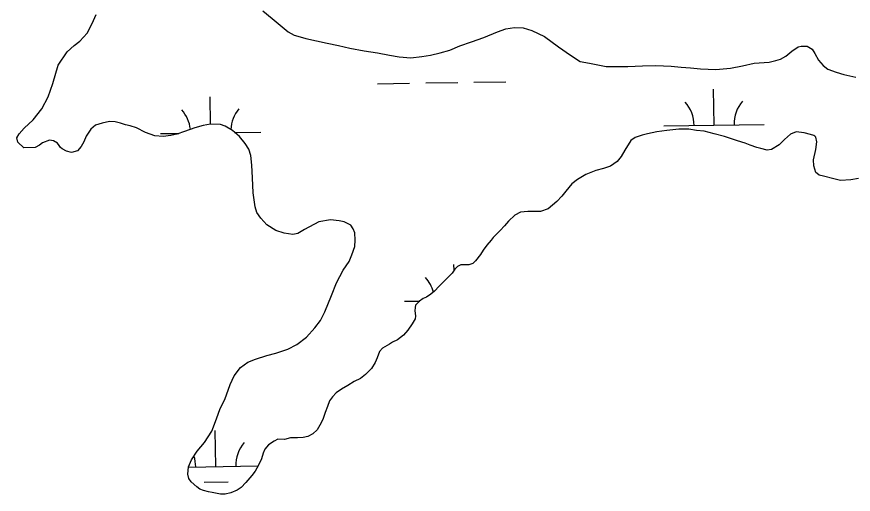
# Model space of a CAD drawing. Extents: x 3823584 to 3861785, y 301729 to 327625.
# Drawn here: x 3850869 to 3851703, y 310062 to 310538 of the extents above; entities that cross this region are included whole.
import ezdxf

# ---------------------------------------------------------------- set-up
doc = ezdxf.new("R2010")
doc.units = 0
doc.layers.add('V-TOPO-SHOR', color=7, linetype='Continuous')
doc.layers.add('V-WETL-SWMP', color=7, linetype='Continuous')

msp = doc.modelspace()

# ---------------------------------------------------------------- linework, layer by layer
at = {"layer": 'V-TOPO-SHOR'}
for points in [[(3851170.12, 310333.4), (3851155.99, 310325.79), (3851149.12, 310321.97), (3851144.31, 310320.9), (3851135.58, 310322.31), (3851127.27, 310324.91), (3851118.26, 310330.71), (3851112.44, 310337.23), (3851108.2, 310342.92), (3851106.75, 310348.53), (3851104.7, 310362.53), (3851103.88, 310377.29), (3851103.4, 310390.05), (3851102.44, 310399.64), (3851100.21, 310406.07), (3851096.77, 310411.74), (3851090.96, 310418.65), (3851083.93, 310424.41), (3851076.87, 310428.97), (3851072.14, 310430.68), (3851062.18, 310430.93), (3851054.97, 310429.52), (3851046.55, 310427.33), (3851036.1, 310423.61), (3851028.46, 310421.01), (3851022.45, 310419.57), (3851014.85, 310418.56), (3851006.5, 310419.17), (3850997.42, 310422.58), (3850988.37, 310427.19), (3850982.05, 310429.34), (3850977.29, 310430.26), (3850972.55, 310431.97), (3850967, 310433.3), (3850961.43, 310433.44), (3850954.22, 310432.03), (3850947.39, 310429.8), (3850942.91, 310425.93), (3850938.35, 310418.87), (3850935.83, 310413.36), (3850933.32, 310408.64), (3850929.62, 310404.35), (3850923.6, 310402.51), (3850918.46, 310403.83), (3850914.14, 310406.33), (3850912.57, 310407.56), (3850911.43, 310409.58), (3850909.5, 310412.02), (3850905.56, 310414.11), (3850901.6, 310415.01), (3850894.76, 310412.39), (3850891.52, 310410.08), (3850887.48, 310407.79), (3850875.91, 310407.28), (3850870.07, 310413), (3850868.98, 310417.41), (3850871.48, 310421.34), (3850876.39, 310426.79), (3850885.37, 310435.34), (3850894.01, 310446.28), (3850900.28, 310458.07), (3850905, 310471.51), (3850910.24, 310489.7), (3850919.33, 310503.02), (3850926.26, 310509.23), (3850931.95, 310513.47), (3850939.32, 310521.65), (3850944.34, 310531.09), (3850948.15, 310540.16)], [(3851114.41, 310543.98), (3851123.77, 310536.18), (3851131.58, 310529.61), (3851139.39, 310523.04), (3851145.68, 310519.7), (3851151.61, 310517.95), (3851157.15, 310516.22), (3851167.85, 310513.96), (3851178.55, 310511.71), (3851189.65, 310509.44), (3851201.14, 310506.76), (3851215.42, 310504.01), (3851228.52, 310502.09), (3851240.42, 310499.8)], [(3851240.42, 310499.8), (3851250.33, 310497.96), (3851261.86, 310496.88), (3851272.65, 310498.2), (3851281.45, 310499.58), (3851291.08, 310502.13), (3851300.7, 310504.67), (3851310.77, 310508.81), (3851322.43, 310512.9), (3851334.49, 310517.38), (3851348.18, 310523.02), (3851356.62, 310525.99), (3851365.02, 310527.38), (3851373.77, 310526.76), (3851382.47, 310524.16), (3851395.08, 310518.26), (3851409.17, 310507.95), (3851420.91, 310499.69), (3851430.72, 310493.47), (3851439.84, 310491.65), (3851456.5, 310488.44), (3851478.01, 310488.3), (3851492.77, 310489.13), (3851505.92, 310489.2), (3851521.45, 310488.81), (3851531.39, 310487.77), (3851540.54, 310487.14), (3851550.47, 310486.1), (3851566, 310485.31), (3851580.37, 310486.55), (3851592.39, 310489.04), (3851604, 310491.54), (3851619.18, 310492.75), (3851625.59, 310494.19), (3851630.41, 310495.66), (3851635.66, 310498.72), (3851641.76, 310503.75), (3851647.85, 310507.98), (3851651.05, 310508.69), (3851657.02, 310508.54), (3851661.73, 310505.64), (3851664.41, 310501.19), (3851668.24, 310494.72), (3851672.89, 310489.42), (3851677.58, 310485.72), (3851685.87, 310482.72), (3851693.38, 310480.54), (3851705.27, 310477.86)], [(3851708.01, 310376.83), (3851700.43, 310375.43), (3851690.1, 310374.9), (3851683.38, 310376.26), (3851673.12, 310378.89), (3851668.79, 310380.19), (3851666.85, 310381.83), (3851665.68, 310382.65), (3851663.46, 310389.46), (3851663.21, 310395.42), (3851665.46, 310405.69), (3851666.44, 310413.2), (3851665.37, 310418), (3851664.59, 310418.81), (3851663.42, 310419.63), (3851660.27, 310420.51), (3851653.96, 310422.25), (3851646.04, 310423.24), (3851640.43, 310421), (3851634.34, 310415.59), (3851629.04, 310410.17), (3851621.38, 310405.59), (3851617, 310404.91), (3851610.69, 310406.66), (3851606.74, 310407.55), (3851600.06, 310410.1), (3851594.94, 310411.81), (3851587.46, 310414.38), (3851574.46, 310418.67), (3851564.21, 310421.31), (3851554.35, 310423.94), (3851546.42, 310424.53), (3851538.91, 310425.91), (3851528.98, 310425.76), (3851517.04, 310424.47), (3851507.08, 310423.13), (3851497.9, 310421.38), (3851492.31, 310419.93), (3851485.5, 310417.71), (3851481.06, 310414.65), (3851475.26, 310404.87), (3851471.53, 310398.61), (3851467.43, 310393.55), (3851460.97, 310388.95), (3851453.76, 310386.74), (3851446.17, 310384.55), (3851436.15, 310380.83), (3851428.08, 310375.87), (3851422.41, 310371.25), (3851416.28, 310364.25), (3851412.18, 310359.19), (3851407.28, 310353.76), (3851398.76, 310346.42), (3851391.15, 310343.84), (3851386.39, 310343.96), (3851378.45, 310343.76), (3851371.28, 310343.14), (3851365.65, 310340.1), (3851359.15, 310334.31), (3851355.07, 310329.65), (3851350.98, 310324.99), (3851344.06, 310318.01), (3851342.01, 310315.28), (3851337.51, 310310.23), (3851333.81, 310305.16), (3851331.32, 310300.86), (3851326.4, 310294.63), (3851323.56, 310291.92), (3851319.56, 310290.83), (3851315.98, 310290.52), (3851311.61, 310290.63), (3851308.4, 310289.12), (3851305.55, 310286.41), (3851303.07, 310282.51), (3851296.6, 310276.06)], [(3851296.6, 310276.06), (3851290.06, 310269.45), (3851285.55, 310264.38), (3851281.89, 310261.29), (3851277.44, 310258.61), (3851274.21, 310257.09), (3851270.56, 310254.4), (3851266.48, 310250.51), (3851266.02, 310248.13), (3851265.94, 310244.95), (3851266.28, 310242.55), (3851266.6, 310239.35), (3851266.14, 310236.97), (3851263.22, 310231.87), (3851258.68, 310225.6), (3851254.57, 310220.53), (3851248.48, 310215.9), (3851243.64, 310213.63), (3851240.41, 310211.72), (3851233.53, 310207.5), (3851230.66, 310204.39), (3851228.11, 310198.07), (3851226.4, 310193.34), (3851222.67, 310187.45), (3851216.54, 310181.23), (3851211.66, 310177.37), (3851205.21, 310174.34), (3851199.13, 310170.51), (3851192.66, 310166.68), (3851187.4, 310163.23), (3851183.7, 310158.94), (3851180.82, 310155.03), (3851178.69, 310149.5), (3851176.55, 310143.58), (3851173.98, 310136.47), (3851171.05, 310130.96), (3851168.54, 310126.24), (3851164.06, 310122.37), (3851159.22, 310119.7), (3851154.41, 310118.63), (3851148.82, 310118.37), (3851142.04, 310118.14), (3851136.03, 310116.69), (3851129.26, 310116.86), (3851125.63, 310114.96), (3851119.95, 310111.12), (3851116.26, 310106.83), (3851114.57, 310102.88), (3851112.84, 310097.35), (3851109.89, 310091.05), (3851106.56, 310085.15), (3851103.26, 310080.85), (3851097.51, 310073.82), (3851092.6, 310068.77), (3851088.55, 310066.08), (3851082.51, 310063.44), (3851076.89, 310061.98), (3851072.11, 310062.1), (3851063.79, 310063.9), (3851060.21, 310064.39), (3851055.07, 310065.72), (3851051.51, 310067), (3851048.39, 310069.47), (3851042.93, 310074.39), (3851040.62, 310077.63), (3851039.54, 310082.04), (3851040.11, 310089.2), (3851043.08, 310096.3), (3851048.87, 310104.92), (3851056.26, 310113.5), (3851063.32, 310124.88), (3851068.01, 310137.11), (3851071.85, 310147.38), (3851076.46, 310156.43), (3851081.61, 310171.44), (3851085.81, 310180.1), (3851091.99, 310188.32), (3851099.3, 310193.72), (3851106.95, 310196.71), (3851118.19, 310200.41), (3851127.41, 310202.58), (3851139.07, 310206.67), (3851148.35, 310211.22), (3851157.7, 310218.56), (3851166.3, 310227.91), (3851171.66, 310235.34), (3851176.26, 310243.99), (3851182.64, 310260.17), (3851187.74, 310272.8), (3851194.43, 310285.38), (3851200.22, 310294), (3851203.18, 310300.7), (3851206.17, 310309), (3851206.33, 310315.37), (3851206.11, 310322.54), (3851204.22, 310326.58), (3851201.92, 310330.22), (3851195.23, 310333.58), (3851190.47, 310334.49), (3851181.73, 310335.51), (3851170.12, 310333.4)]]:
    msp.add_lwpolyline(points, dxfattribs=at)
at = {"layer": 'V-WETL-SWMP'}
for p, q in [((3851276.62, 310471.93), (3851308.62, 310472.42)), ((3851324.62, 310472.67), (3851356.61, 310473.16)), ((3851228.63, 310471.19), (3851260.62, 310471.68)), ((3851564.15, 310429.93), (3851563.59, 310465.92)), ((3851062.17, 310430.93), (3851061.75, 310458.18)), ((3851514.15, 310429.16), (3851614.14, 310430.7)), ((3851086.19, 310422.56), (3851112.29, 310422.96)), ((3851012.31, 310421.42), (3851030.48, 310421.7)), ((3851304.91, 310285.4), (3851304.82, 310291.1)), ((3851255.38, 310254.33), (3851270.79, 310254.57)), ((3851067.43, 310089.55), (3851066.87, 310125.55)), ((3851040.11, 310089.13), (3851109.41, 310090.2)), ((3851055.67, 310073.94), (3851079.67, 310074.31))]:
    msp.add_line(p, q, dxfattribs=at)
for points in [[(3851194.43, 310285.38), (3851200.22, 310294), (3851203.18, 310300.7), (3851206.17, 310309), (3851206.33, 310315.37), (3851206.11, 310322.54), (3851204.22, 310326.58), (3851201.92, 310330.22), (3851195.23, 310333.58), (3851190.47, 310334.49), (3851181.73, 310335.51), (3851170.12, 310333.4), (3851155.99, 310325.79), (3851149.12, 310321.97), (3851144.31, 310320.9), (3851135.58, 310322.31), (3851127.27, 310324.91), (3851118.25, 310330.71), (3851112.44, 310337.23), (3851108.2, 310342.92), (3851106.75, 310348.53), (3851104.7, 310362.53), (3851103.88, 310377.29), (3851103.4, 310390.05), (3851102.44, 310399.64), (3851100.21, 310406.07), (3851096.77, 310411.74), (3851090.96, 310418.66), (3851083.93, 310424.41), (3851076.87, 310428.97), (3851072.13, 310430.68), (3851062.18, 310430.93), (3851054.97, 310429.51), (3851046.55, 310427.33), (3851036.1, 310423.61), (3851028.46, 310421.01), (3851022.45, 310419.57), (3851014.85, 310418.56), (3851006.5, 310419.17), (3850997.42, 310422.58), (3850988.37, 310427.19), (3850982.05, 310429.34), (3850977.29, 310430.26), (3850972.55, 310431.97), (3850967, 310433.3), (3850961.43, 310433.44), (3850954.22, 310432.03), (3850947.39, 310429.8), (3850942.91, 310425.93), (3850938.35, 310418.87), (3850935.83, 310413.36), (3850933.32, 310408.64), (3850929.62, 310404.35), (3850923.6, 310402.51), (3850918.46, 310403.83), (3850914.14, 310406.33), (3850912.57, 310407.56), (3850911.43, 310409.58), (3850909.5, 310412.02), (3850905.56, 310414.11), (3850901.6, 310415.01), (3850894.76, 310412.39), (3850891.52, 310410.08), (3850887.47, 310407.79), (3850875.91, 310407.28), (3850870.07, 310413), (3850868.99, 310417.41), (3850871.48, 310421.34), (3850876.39, 310426.79), (3850885.37, 310435.34), (3850894.01, 310446.28), (3850900.28, 310458.07), (3850905, 310471.5), (3850910.24, 310489.7), (3850919.33, 310503.02), (3850926.26, 310509.23), (3850931.95, 310513.47), (3850939.32, 310521.65), (3850944.34, 310531.09), (3850948.15, 310540.16)], [(3851114.41, 310543.98), (3851123.77, 310536.18), (3851131.58, 310529.61)], [(3851131.58, 310529.61), (3851139.39, 310523.04), (3851145.68, 310519.7), (3851151.61, 310517.95), (3851157.15, 310516.22), (3851167.85, 310513.96), (3851178.55, 310511.71), (3851189.65, 310509.44), (3851201.14, 310506.76), (3851215.42, 310504.01), (3851228.52, 310502.09), (3851240.41, 310499.8), (3851250.33, 310497.96), (3851261.86, 310496.88), (3851272.65, 310498.2), (3851281.45, 310499.58), (3851291.08, 310502.13), (3851300.7, 310504.67), (3851310.77, 310508.81), (3851322.43, 310512.9), (3851334.49, 310517.38), (3851348.18, 310523.02), (3851356.62, 310525.99), (3851365.02, 310527.38), (3851373.77, 310526.76), (3851382.48, 310524.15), (3851395.08, 310518.26), (3851409.17, 310507.95), (3851420.91, 310499.69), (3851430.72, 310493.47), (3851439.84, 310491.65), (3851456.5, 310488.44), (3851478.01, 310488.3), (3851492.77, 310489.13), (3851505.92, 310489.2), (3851521.45, 310488.81), (3851531.39, 310487.77), (3851540.54, 310487.14), (3851550.47, 310486.1), (3851566, 310485.31), (3851580.37, 310486.55), (3851592.39, 310489.04), (3851604, 310491.54), (3851619.18, 310492.75), (3851625.59, 310494.19), (3851630.41, 310495.66), (3851635.66, 310498.72), (3851641.76, 310503.75), (3851647.85, 310507.98), (3851651.05, 310508.69), (3851657.02, 310508.54), (3851661.73, 310505.64), (3851664.41, 310501.19), (3851668.23, 310494.72), (3851672.89, 310489.42), (3851677.57, 310485.72), (3851685.87, 310482.72), (3851693.38, 310480.54), (3851705.27, 310477.86)], [(3851708.01, 310376.83), (3851700.43, 310375.43), (3851690.1, 310374.9), (3851683.38, 310376.26), (3851673.12, 310378.89), (3851668.79, 310380.19), (3851666.85, 310381.83), (3851665.68, 310382.65), (3851663.46, 310389.46), (3851663.21, 310395.42), (3851665.46, 310405.69), (3851666.44, 310413.21), (3851665.37, 310418), (3851664.59, 310418.81), (3851663.42, 310419.63), (3851660.27, 310420.51), (3851653.96, 310422.25), (3851646.04, 310423.24), (3851640.43, 310421), (3851634.34, 310415.59), (3851629.04, 310410.17), (3851621.38, 310405.59), (3851617, 310404.91), (3851610.69, 310406.65), (3851606.74, 310407.55), (3851600.06, 310410.1), (3851594.94, 310411.81), (3851587.46, 310414.38), (3851574.46, 310418.67), (3851564.21, 310421.31), (3851554.35, 310423.94), (3851546.42, 310424.53), (3851538.91, 310425.91), (3851528.98, 310425.76), (3851517.04, 310424.47), (3851507.08, 310423.13), (3851497.9, 310421.38), (3851492.31, 310419.93), (3851485.5, 310417.71), (3851481.06, 310414.65), (3851475.26, 310404.87), (3851471.53, 310398.61), (3851467.43, 310393.55), (3851460.96, 310388.95), (3851453.76, 310386.74), (3851446.17, 310384.55), (3851436.15, 310380.83), (3851428.08, 310375.87), (3851422.41, 310371.25), (3851416.28, 310364.25), (3851412.18, 310359.19), (3851407.28, 310353.76), (3851398.76, 310346.43), (3851391.15, 310343.84), (3851386.39, 310343.96), (3851378.45, 310343.76), (3851371.29, 310343.14), (3851365.65, 310340.1), (3851359.15, 310334.31), (3851355.07, 310329.65), (3851350.98, 310324.99), (3851344.06, 310318.01), (3851342, 310315.28), (3851337.51, 310310.23)], [(3851337.51, 310310.23), (3851333.81, 310305.16), (3851331.32, 310300.86), (3851326.4, 310294.63), (3851323.56, 310291.92), (3851319.56, 310290.83), (3851315.98, 310290.52), (3851311.61, 310290.63), (3851308.4, 310289.12), (3851305.55, 310286.41), (3851303.07, 310282.51), (3851296.6, 310276.06), (3851290.06, 310269.45), (3851285.55, 310264.38), (3851281.89, 310261.29), (3851277.44, 310258.61), (3851274.21, 310257.09), (3851270.56, 310254.4), (3851266.48, 310250.51), (3851266.02, 310248.13), (3851265.94, 310244.95), (3851266.28, 310242.55), (3851266.6, 310239.35), (3851266.14, 310236.97), (3851263.22, 310231.87), (3851258.68, 310225.6), (3851254.57, 310220.53), (3851248.48, 310215.9), (3851243.64, 310213.63), (3851240.41, 310211.72), (3851233.53, 310207.5), (3851230.66, 310204.39), (3851228.11, 310198.08), (3851226.4, 310193.34), (3851222.67, 310187.45), (3851216.54, 310181.23), (3851211.66, 310177.37), (3851205.21, 310174.34), (3851199.13, 310170.51), (3851192.66, 310166.68), (3851187.4, 310163.23), (3851183.7, 310158.94), (3851180.82, 310155.03), (3851178.69, 310149.5), (3851176.55, 310143.58), (3851173.98, 310136.47), (3851171.05, 310130.96), (3851168.54, 310126.24), (3851164.06, 310122.37), (3851159.22, 310119.7), (3851154.41, 310118.63), (3851148.82, 310118.37), (3851142.04, 310118.14), (3851136.03, 310116.69), (3851129.26, 310116.86), (3851125.63, 310114.96), (3851119.95, 310111.12), (3851116.26, 310106.83), (3851114.57, 310102.88), (3851112.84, 310097.35), (3851109.89, 310091.05), (3851106.56, 310085.15), (3851103.26, 310080.85), (3851097.51, 310073.82), (3851092.6, 310068.77), (3851088.55, 310066.08), (3851082.51, 310063.44), (3851076.89, 310061.98), (3851072.11, 310062.1), (3851063.79, 310063.9), (3851060.22, 310064.39), (3851055.07, 310065.72), (3851051.51, 310067), (3851048.39, 310069.47), (3851042.93, 310074.39), (3851040.62, 310077.63), (3851039.54, 310082.04), (3851040.11, 310089.2), (3851043.08, 310096.3), (3851048.87, 310104.92), (3851056.26, 310113.5), (3851063.32, 310124.88), (3851068, 310137.12), (3851071.85, 310147.38), (3851076.46, 310156.43), (3851081.61, 310171.44), (3851085.81, 310180.1), (3851091.99, 310188.32), (3851099.3, 310193.72), (3851106.95, 310196.71), (3851118.2, 310200.42), (3851127.41, 310202.58), (3851139.07, 310206.67), (3851148.35, 310211.22), (3851157.7, 310218.56), (3851166.3, 310227.91), (3851171.66, 310235.34), (3851176.26, 310243.99), (3851182.64, 310260.17), (3851187.74, 310272.8), (3851194.43, 310285.38)]]:
    msp.add_lwpolyline(points, dxfattribs=at)
for centre, start, end in [((3851508.91, 310429.55), 0.11154, 41.6552), ((3851619.38, 310431.25), 140.11153, 181.65519), ((3851007.06, 310421.81), 6.40239, 41.6552), ((3851117.53, 310423.52), 140.11153, 176.86933), ((3851250.13, 310254.73), 14.1396, 41.6552), ((3851122.66, 310090.88), 140.11153, 181.65519), ((3851012.19, 310089.18), 0.11154, 18.1601)]:
    msp.add_arc(centre, 35.25, start, end, dxfattribs=at)

doc.saveas('drawing.dxf')
